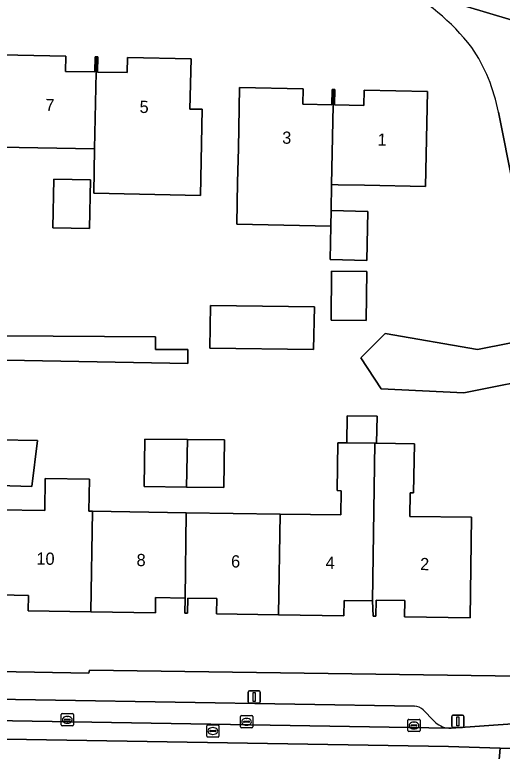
# Model space of a CAD drawing. Extents: x 163683 to 164494, y 382709 to 383872.
# Drawn here: x 164204 to 164244, y 383368 to 383428.3 of the extents above; entities that cross this region are included whole.
import ezdxf

# ---------------------------------------------------------------- set-up
doc = ezdxf.new("R2010")
doc.units = 0
for name, color, linetype in [('IMGEO_Erf', 7, 'Continuous'), ('IMGEO_Kolk', 7, 'Continuous'), ('IMGEO_Lichtmast', 7, 'Continuous'), ('IMGEO_Pand', 7, 'Continuous'), ('IMGEO_Pand_nummerreeks', 7, 'Continuous'), ('IMGEO_Parkeervlak_open', 7, 'Continuous'), ('IMGEO_Rijbaan_lokaal_gesloten', 7, 'Continuous'), ('IMGEO_Rijbaan_lokaal_open', 7, 'Continuous'), ('IMGEO_Rioolput', 7, 'Continuous'), ('IMGEO_Voetpad_open', 7, 'Continuous')]:
    doc.layers.add(name, color=color, linetype=linetype)

msp = doc.modelspace()

# ---------------------------------------------------------------- linework, layer by layer
at = {"layer": 'IMGEO_Erf'}
for points in [[(164202.99, 383425.03), (164208.226, 383424.921), (164208.2, 383423.675), (164210.594, 383423.627), (164210.621, 383424.873), (164210.73, 383424.87), (164210.84, 383424.868), (164210.814, 383423.623), (164213.228, 383423.574), (164213.254, 383424.82), (164218.469, 383424.712), (164218.384, 383420.593), (164219.394, 383420.572), (164219.249, 383413.514), (164210.504, 383413.694), (164210.578, 383417.317), (164202.835, 383417.476)], [(164105.982, 383376.297), (164210.113, 383374.375), (164210.163, 383374.623), (164251.166, 383374.041), (164252.599, 383375.33), (164252.415, 383376.207), (164247.935, 383398.76), (164240.795, 383397.342), (164234.04, 383397.673), (164232.378, 383400.22), (164234.353, 383402.193), (164241.927, 383400.88), (164247.301, 383401.951), (164243.637, 383420.326)], [(164194.608, 383402.068), (164215.569, 383401.938), (164215.569, 383400.883), (164218.209, 383400.883), (164218.209, 383399.747), (164180.995, 383400.427)], [(164202.72, 383387.753), (164206.498, 383387.696), (164206.537, 383390.311), (164210.151, 383390.257), (164210.112, 383387.642), (164210.4, 383387.638), (164218.079, 383387.523), (164225.758, 383387.408), (164230.733, 383387.333), (164230.763, 383389.324), (164230.423, 383389.329), (164230.482, 383393.252), (164231.225, 383393.241), (164231.259, 383395.465), (164233.716, 383395.428), (164233.669, 383393.204), (164236.756, 383393.158), (164236.695, 383389.138), (164236.423, 383389.142), (164236.394, 383387.217), (164241.44, 383387.142), (164241.315, 383378.919), (164235.956, 383379.002), (164235.977, 383380.322), (164233.628, 383380.358), (164233.608, 383379.039), (164233.379, 383379.043), (164233.332, 383380.294), (164231.01, 383380.33), (164230.991, 383379.081), (164225.634, 383379.164), (164220.564, 383379.242), (164220.584, 383380.492), (164218.195, 383380.529), (164218.176, 383379.28), (164217.957, 383379.284), (164217.977, 383380.524), (164215.568, 383380.561), (164215.549, 383379.322), (164210.276, 383379.404), (164205.142, 383379.483), (164205.162, 383380.743), (164202.773, 383380.78)]]:
    msp.add_lwpolyline(points, dxfattribs=at)
for points in [[(164222.287, 383414.597), (164222.343, 383417.347), (164222.446, 383422.345), (164227.643, 383422.24), (164227.617, 383420.997), (164230.002, 383420.947), (164230.027, 383422.189), (164230.14, 383422.186), (164230.244, 383422.184), (164230.219, 383420.942), (164232.613, 383420.893), (164232.638, 383422.134), (164237.835, 383422.029), (164237.675, 383414.24), (164232.677, 383414.343), (164230.51, 383414.387), (164229.981, 383414.401), (164229.938, 383412.271), (164232.936, 383412.195), (164232.854, 383408.175), (164229.855, 383408.251), (164229.911, 383410.99), (164222.217, 383411.147)], [(164207.225, 383414.851), (164210.225, 383414.79), (164210.144, 383410.79), (164207.144, 383410.852)], [(164229.968, 383407.313), (164232.853, 383407.291), (164232.822, 383403.274), (164229.937, 383403.296)], [(164220.064, 383404.498), (164228.575, 383404.379), (164228.505, 383400.88), (164220.006, 383400.998)], [(164199.504, 383393.573), (164202.667, 383393.501), (164205.895, 383393.428), (164205.438, 383389.658), (164202.701, 383389.75), (164199.131, 383389.87)], [(164218.169, 383393.515), (164221.197, 383393.478), (164221.15, 383389.58), (164218.111, 383389.616), (164214.643, 383389.658), (164214.69, 383393.556)]]:
    msp.add_lwpolyline(points, close=True, dxfattribs=at)
for centre, radius, start, end in [((164226.969, 383414.36), 18.362, 37.91516, 62.88762), ((164229.787, 383417.748), 14.088, 10.54263, 34.08208)]:
    msp.add_arc(centre, radius, start, end, dxfattribs=at)
at = {"layer": 'IMGEO_Kolk'}
for p, q in [((164207.839, 383370.132), (164207.839, 383370.984)), ((164207.914, 383371.058), (164208.766, 383371.058)), ((164208.327, 383370.838), (164208.352, 383370.838)), ((164208.84, 383370.984), (164208.84, 383370.132)), ((164222.516, 383369.967), (164222.516, 383370.819)), ((164222.591, 383370.893), (164223.443, 383370.893)), ((164223.004, 383370.673), (164223.029, 383370.673)), ((164223.517, 383370.819), (164223.517, 383369.967)), ((164208.098, 383370.552), (164208.098, 383370.564)), ((164208.536, 383370.515), (164208.138, 383370.515)), ((164208.141, 383370.601), (164208.539, 383370.601)), ((164208.35, 383370.278), (164208.325, 383370.278)), ((164208.582, 383370.564), (164208.582, 383370.552)), ((164222.775, 383370.387), (164222.775, 383370.399)), ((164223.213, 383370.35), (164222.815, 383370.35)), ((164222.818, 383370.436), (164223.216, 383370.436)), ((164223.027, 383370.113), (164223.002, 383370.113)), ((164223.259, 383370.399), (164223.259, 383370.387)), ((164236.221, 383369.665), (164236.221, 383370.517)), ((164236.296, 383370.591), (164237.148, 383370.591)), ((164236.48, 383370.085), (164236.48, 383370.097)), ((164236.523, 383370.134), (164236.921, 383370.134)), ((164236.709, 383370.371), (164236.734, 383370.371)), ((164236.964, 383370.097), (164236.964, 383370.085)), ((164237.222, 383370.517), (164237.222, 383369.665)), ((164208.766, 383370.058), (164207.914, 383370.058)), ((164223.443, 383369.893), (164222.591, 383369.893)), ((164237.148, 383369.591), (164236.296, 383369.591)), ((164236.918, 383370.048), (164236.52, 383370.048)), ((164236.732, 383369.811), (164236.707, 383369.811))]:
    msp.add_line(p, q, dxfattribs=at)
for points in [[(164207.839, 383370.132), (164207.839, 383370.984)], [(164207.914, 383371.058), (164208.766, 383371.058)], [(164208.84, 383370.984), (164208.84, 383370.132)], [(164222.516, 383369.967), (164222.516, 383370.819)], [(164222.591, 383370.893), (164223.443, 383370.893)], [(164223.517, 383370.819), (164223.517, 383369.967)], [(164236.221, 383369.665), (164236.221, 383370.517)], [(164236.296, 383370.591), (164237.148, 383370.591)], [(164237.222, 383370.517), (164237.222, 383369.665)], [(164208.766, 383370.058), (164207.914, 383370.058)], [(164223.443, 383369.893), (164222.591, 383369.893)], [(164237.148, 383369.591), (164236.296, 383369.591)]]:
    msp.add_lwpolyline(points, dxfattribs=at)
for centre, radius, start, end in [((164207.916, 383370.982), 0.0765, 91.55205, 178.44795), ((164207.916, 383370.982), 0.0765, 91.55205, 178.44795), ((164208.764, 383370.982), 0.0765, 1.55205, 88.44795), ((164208.764, 383370.982), 0.0765, 1.55205, 88.44795), ((164222.593, 383370.817), 0.0765, 91.55205, 178.44795), ((164222.593, 383370.817), 0.0765, 91.55205, 178.44795), ((164223.441, 383370.817), 0.0765, 1.55205, 88.44795), ((164223.441, 383370.817), 0.0765, 1.55205, 88.44795), ((164207.916, 383370.134), 0.0765, 181.55205, 268.44795), ((164207.916, 383370.134), 0.0765, 181.55205, 268.44795), ((164208.138, 383370.561), 0.0403, 85.87752, 175.75265), ((164208.135, 383370.551), 0.0366, 178.93798, 274.71019), ((164208.539, 383370.558), 0.043, 264.86636, 352.45326), ((164208.543, 383370.563), 0.0386, 1.73085, 96.63898), ((164208.764, 383370.134), 0.0765, 271.55205, 358.44795), ((164208.764, 383370.134), 0.0765, 271.55205, 358.44795), ((164222.815, 383370.396), 0.0403, 85.87752, 175.75265), ((164222.812, 383370.386), 0.0366, 178.93798, 274.71019), ((164223.216, 383370.393), 0.043, 264.86636, 352.45326), ((164223.22, 383370.398), 0.0386, 1.73085, 96.63898), ((164236.298, 383370.515), 0.0765, 91.55205, 178.44795), ((164236.298, 383370.515), 0.0765, 91.55205, 178.44795), ((164236.52, 383370.094), 0.0403, 85.87752, 175.75265), ((164236.517, 383370.084), 0.0366, 178.93798, 274.71019), ((164236.921, 383370.091), 0.043, 264.86636, 352.45326), ((164236.925, 383370.096), 0.0386, 1.73085, 96.63898), ((164237.146, 383370.515), 0.0765, 1.55205, 88.44795), ((164237.146, 383370.515), 0.0765, 1.55205, 88.44795), ((164222.593, 383369.969), 0.0765, 181.55205, 268.44795), ((164222.593, 383369.969), 0.0765, 181.55205, 268.44795), ((164223.441, 383369.969), 0.0765, 271.55205, 358.44795), ((164223.441, 383369.969), 0.0765, 271.55205, 358.44795), ((164236.298, 383369.667), 0.0765, 181.55205, 268.44795), ((164236.298, 383369.667), 0.0765, 181.55205, 268.44795), ((164237.146, 383369.667), 0.0765, 271.55205, 358.44795), ((164237.146, 383369.667), 0.0765, 271.55205, 358.44795)]:
    msp.add_arc(centre, radius, start, end, dxfattribs=at)
for centre, major_axis, ratio, start_param, end_param in [((164208.326, 383370.558), (-0.387, 0.002), 0.722429, 4.712389, 7.853982), ((164208.351, 383370.558), (-0.39, 0.002), 0.717154, 1.570796, 4.712389), ((164223.003, 383370.393), (-0.387, 0.002), 0.722429, 4.712389, 7.853982), ((164223.028, 383370.393), (-0.39, 0.002), 0.717154, 1.570796, 4.712389), ((164236.708, 383370.091), (-0.387, 0.002), 0.722429, 4.712389, 7.853982), ((164236.733, 383370.091), (-0.39, 0.002), 0.717154, 1.570796, 4.712389)]:
    msp.add_ellipse(centre, major_axis=major_axis, ratio=ratio, start_param=start_param, end_param=end_param, dxfattribs=at)
at = {"layer": 'IMGEO_Lichtmast'}
for p, q in [((164223.15, 383372.018), (164223.15, 383372.818)), ((164223.15, 383372.818), (164223.15, 383372.018)), ((164223.25, 383372.918), (164224.04, 383372.918)), ((164224.04, 383372.918), (164223.25, 383372.918)), ((164224.14, 383372.818), (164224.14, 383372.018)), ((164224.14, 383372.018), (164224.14, 383372.818)), ((164224.04, 383371.918), (164223.25, 383371.918)), ((164223.25, 383371.918), (164224.04, 383371.918)), ((164239.818, 383370.026), (164239.818, 383370.826)), ((164239.818, 383370.826), (164239.818, 383370.026)), ((164239.918, 383370.926), (164240.708, 383370.926)), ((164240.708, 383370.926), (164239.918, 383370.926)), ((164240.808, 383370.826), (164240.808, 383370.026)), ((164240.808, 383370.026), (164240.808, 383370.826)), ((164240.708, 383369.926), (164239.918, 383369.926)), ((164239.918, 383369.926), (164240.708, 383369.926))]:
    msp.add_line(p, q, dxfattribs=at)
for points in [[(164223.57, 383372.793), (164223.72, 383372.793), (164223.72, 383372.043), (164223.57, 383372.043), (164223.57, 383372.793)], [(164240.238, 383370.801), (164240.388, 383370.801), (164240.388, 383370.051), (164240.238, 383370.051), (164240.238, 383370.801)]]:
    msp.add_lwpolyline(points, dxfattribs=at)
for centre, start, end in [((164223.25, 383372.818), 90, 180), ((164223.25, 383372.818), 90, 180), ((164224.04, 383372.818), 0, 90), ((164224.04, 383372.818), 360, 90), ((164223.25, 383372.018), 180, 270), ((164223.25, 383372.018), 180, 270), ((164224.04, 383372.018), 270, 0), ((164224.04, 383372.018), 270, 0), ((164239.918, 383370.826), 90, 180), ((164239.918, 383370.826), 90, 180), ((164240.708, 383370.826), 0, 90), ((164240.708, 383370.826), 360, 90), ((164239.918, 383370.026), 180, 270), ((164239.918, 383370.026), 180, 270), ((164240.708, 383370.026), 270, 0), ((164240.708, 383370.026), 270, 0)]:
    msp.add_arc(centre, 0.1, start, end, dxfattribs=at)
at = {"layer": 'IMGEO_Pand'}
for points in [[(164210.621, 383424.873), (164210.594, 383423.627), (164208.2, 383423.675), (164208.226, 383424.921), (164202.99, 383425.03), (164202.835, 383417.476), (164210.578, 383417.317), (164210.73, 383424.87)], [(164210.73, 383424.87), (164210.578, 383417.317), (164210.504, 383413.694), (164219.249, 383413.514), (164219.394, 383420.572), (164218.384, 383420.593), (164218.469, 383424.712), (164213.254, 383424.82), (164213.228, 383423.574), (164210.814, 383423.623), (164210.84, 383424.868)], [(164229.938, 383412.271), (164229.981, 383414.401), (164230.14, 383422.186), (164230.027, 383422.189), (164230.002, 383420.947), (164227.617, 383420.997), (164227.643, 383422.24), (164222.446, 383422.345), (164222.343, 383417.347), (164222.287, 383414.597), (164222.217, 383411.147), (164229.911, 383410.99)], [(164229.981, 383414.401), (164230.51, 383414.387), (164232.677, 383414.343), (164237.675, 383414.24), (164237.835, 383422.029), (164232.638, 383422.134), (164232.613, 383420.893), (164230.219, 383420.942), (164230.244, 383422.184), (164230.14, 383422.186)], [(164210.144, 383410.79), (164210.225, 383414.79), (164207.225, 383414.851), (164207.144, 383410.852)], [(164229.938, 383412.271), (164229.911, 383410.99), (164229.855, 383408.251), (164232.854, 383408.175), (164232.936, 383412.195)], [(164229.937, 383403.296), (164232.822, 383403.274), (164232.853, 383407.291), (164229.968, 383407.313)], [(164228.505, 383400.88), (164228.575, 383404.379), (164220.064, 383404.498), (164220.006, 383400.998)], [(164233.716, 383395.428), (164231.259, 383395.465), (164231.225, 383393.241), (164233.526, 383393.206), (164233.669, 383393.204)], [(164202.667, 383393.501), (164202.701, 383389.75), (164205.438, 383389.658), (164205.895, 383393.428)], [(164218.169, 383393.515), (164214.69, 383393.556), (164214.643, 383389.658), (164218.111, 383389.616)], [(164218.169, 383393.515), (164218.111, 383389.616), (164221.15, 383389.58), (164221.197, 383393.478)], [(164233.526, 383393.206), (164231.225, 383393.241), (164230.482, 383393.252), (164230.423, 383389.329), (164230.763, 383389.324), (164230.733, 383387.333), (164225.758, 383387.408), (164225.634, 383379.164), (164230.991, 383379.081), (164231.01, 383380.33), (164233.332, 383380.294)], [(164241.44, 383387.142), (164236.394, 383387.217), (164236.423, 383389.142), (164236.695, 383389.138), (164236.756, 383393.158), (164233.669, 383393.204), (164233.526, 383393.206), (164233.332, 383380.294), (164233.379, 383379.043), (164233.608, 383379.039), (164233.628, 383380.358), (164235.977, 383380.322), (164235.956, 383379.002), (164241.315, 383378.919)], [(164210.4, 383387.638), (164210.112, 383387.642), (164210.151, 383390.257), (164206.537, 383390.311), (164206.498, 383387.696), (164202.72, 383387.753), (164202.555, 383380.785), (164202.535, 383379.525), (164202.754, 383379.521), (164202.773, 383380.78), (164205.162, 383380.743), (164205.142, 383379.483), (164210.276, 383379.404)], [(164210.4, 383387.638), (164210.276, 383379.404), (164215.549, 383379.322), (164215.568, 383380.561), (164217.977, 383380.524), (164218.079, 383387.523)], [(164225.634, 383379.164), (164225.758, 383387.408), (164218.079, 383387.523), (164217.977, 383380.524), (164217.957, 383379.284), (164218.176, 383379.28), (164218.195, 383380.529), (164220.584, 383380.492), (164220.564, 383379.242)]]:
    msp.add_lwpolyline(points, close=True, dxfattribs=at)
at = {"layer": 'IMGEO_Parkeervlak_open'}
for points in [[(164236.773, 383371.658), (164187.76, 383372.5)], [(164138.834, 383371.563), (164239.578, 383369.869)], [(164238.362, 383370.469), (164237.478, 383371.363)]]:
    msp.add_lwpolyline(points, dxfattribs=at)
for centre, radius, start, end in [((164236.797, 383370.725), 0.933, 43.12542, 91.46184), ((164239.701, 383371.65), 1.786, 221.42269, 266.05191)]:
    msp.add_arc(centre, radius, start, end, dxfattribs=at)
at = {"layer": 'IMGEO_Rijbaan_lokaal_gesloten'}
msp.add_lwpolyline([(164254.155, 383368.257), (164250.976, 383368.034), (164243.778, 383368.218), (164243.39, 383363.835)], dxfattribs=at)
at = {"layer": 'IMGEO_Rijbaan_lokaal_open'}
for points in [[(164243.778, 383368.218), (164239.553, 383368.369), (164127.633, 383370.225), (164105.175, 383370.786), (164046.947, 383381.125), (164035.215, 383384.995), (164023.472, 383387.047), (164023.119, 383384.758), (164017.214, 383385.799), (164017.601, 383388.073), (163983.447, 383394.041), (163983.069, 383391.632), (164017.202, 383385.764), (164016.948, 383384.286)], [(164037.444, 383378.098), (164038.398, 383377.921), (164038.521, 383377.899), (164038.786, 383379.375), (164103.399, 383367.78), (164109.713, 383367.482), (164198.705, 383365.887), (164205.201, 383365.177), (164213.958, 383363.713), (164230.957, 383359.822), (164242.9, 383358.082), (164243.253, 383362.244), (164243.39, 383363.835), (164243.778, 383368.218)], [(164250.578, 383370.63), (164239.78, 383369.865), (164239.578, 383369.869), (164138.834, 383371.563)], [(164127.633, 383370.225), (164239.553, 383368.369), (164243.778, 383368.218), (164250.976, 383368.034)]]:
    msp.add_lwpolyline(points, dxfattribs=at)
at = {"layer": 'IMGEO_Rioolput'}
for p, q in [((164219.755, 383369.212), (164219.755, 383370.064)), ((164219.83, 383370.138), (164220.682, 383370.138)), ((164220.756, 383370.064), (164220.756, 383369.212)), ((164220.014, 383369.632), (164220.014, 383369.644)), ((164220.452, 383369.595), (164220.054, 383369.595)), ((164220.057, 383369.681), (164220.455, 383369.681)), ((164220.243, 383369.918), (164220.268, 383369.918)), ((164220.498, 383369.644), (164220.498, 383369.632)), ((164220.682, 383369.138), (164219.83, 383369.138)), ((164220.266, 383369.358), (164220.241, 383369.358))]:
    msp.add_line(p, q, dxfattribs=at)
for points in [[(164219.755, 383369.212), (164219.755, 383370.064)], [(164219.83, 383370.138), (164220.682, 383370.138)], [(164220.756, 383370.064), (164220.756, 383369.212)], [(164220.682, 383369.138), (164219.83, 383369.138)]]:
    msp.add_lwpolyline(points, dxfattribs=at)
for centre, radius, start, end in [((164219.832, 383370.062), 0.0765, 91.55205, 178.44795), ((164219.832, 383370.062), 0.0765, 91.55205, 178.44795), ((164220.68, 383370.062), 0.0765, 1.55205, 88.44795), ((164220.68, 383370.062), 0.0765, 1.55205, 88.44795), ((164220.054, 383369.641), 0.0403, 85.87752, 175.75265), ((164220.051, 383369.631), 0.0366, 178.93798, 274.71019), ((164220.455, 383369.638), 0.043, 264.86636, 352.45326), ((164220.459, 383369.643), 0.0386, 1.73085, 96.63898), ((164219.832, 383369.214), 0.0765, 181.55205, 268.44795), ((164219.832, 383369.214), 0.0765, 181.55205, 268.44795), ((164220.68, 383369.214), 0.0765, 271.55205, 358.44795), ((164220.68, 383369.214), 0.0765, 271.55205, 358.44795)]:
    msp.add_arc(centre, radius, start, end, dxfattribs=at)
for centre, major_axis, ratio, start_param, end_param in [((164220.242, 383369.638), (-0.387, 0.002), 0.722429, 4.712389, 7.853982), ((164220.267, 383369.638), (-0.39, 0.002), 0.717154, 1.570796, 4.712389)]:
    msp.add_ellipse(centre, major_axis=major_axis, ratio=ratio, start_param=start_param, end_param=end_param, dxfattribs=at)
at = {"layer": 'IMGEO_Voetpad_open'}
for points in [[(164244.765, 383427.872), (164235.337, 383430.704)], [(164235.337, 383430.704), (164244.765, 383427.872)], [(164243.637, 383420.326), (164247.301, 383401.951), (164247.372, 383401.596), (164247.935, 383398.76), (164252.415, 383376.207), (164252.599, 383375.33), (164255.775, 383377.484)], [(164180.995, 383400.427), (164218.209, 383399.747), (164218.209, 383400.883), (164215.569, 383400.883), (164215.569, 383401.938), (164194.608, 383402.068)], [(164258.206, 383372.727), (164251.166, 383374.041), (164210.163, 383374.623), (164210.113, 383374.375), (164105.982, 383376.297), (164046.535, 383386.922), (164042.846, 383387.581), (164042.122, 383385.404), (164046.066, 383384.092), (164045.83, 383383.03), (164047.304, 383382.584), (164049.777, 383382.117), (164049.89, 383382.097)], [(164141.727, 383373.269), (164144.993, 383373.243), (164145.026, 383374.457), (164154.324, 383374.316), (164154.292, 383373.067), (164184.247, 383372.563), (164184.263, 383373.012), (164187.758, 383372.945), (164187.76, 383372.5), (164236.773, 383371.658)], [(164237.478, 383371.363), (164238.362, 383370.469)], [(164239.578, 383369.869), (164239.78, 383369.865), (164250.578, 383370.63), (164254.719, 383370.924)]]:
    msp.add_lwpolyline(points, dxfattribs=at)
msp.add_lwpolyline([(164247.372, 383401.596), (164247.301, 383401.951), (164241.927, 383400.88), (164234.353, 383402.193), (164232.378, 383400.22), (164234.04, 383397.673), (164240.795, 383397.342), (164247.935, 383398.76)], close=True, dxfattribs=at)
for centre, radius, start, end in [((164226.969, 383414.36), 18.362, 37.91516, 62.88762), ((164229.787, 383417.748), 14.088, 10.54263, 34.08208), ((164236.797, 383370.725), 0.933, 43.12542, 91.46184), ((164239.701, 383371.65), 1.786, 221.42269, 266.05191)]:
    msp.add_arc(centre, radius, start, end, dxfattribs=at)

# ---------------------------------------------------------------- texts
at = {"layer": 'IMGEO_Pand_nummerreeks'}
for s, rotation, p in [('7', 358.83708, (164206.538, 383420.428)), ('5', 358.83708, (164214.247, 383420.272)), ('3', 358.81136, (164225.925, 383417.753)), ('1', 358.81136, (164233.733, 383417.591)), ('10', 359.1864, (164205.802, 383383.267)), ('8', 359.18355, (164214.005, 383383.15)), ('6', 359.18355, (164221.742, 383383.039)), ('4', 359.1864, (164229.483, 383382.929)), ('2', 359.1864, (164237.223, 383382.819))]:
    msp.add_text(s, height=1, rotation=rotation, dxfattribs=at).set_placement(p)

doc.saveas('drawing.dxf')
